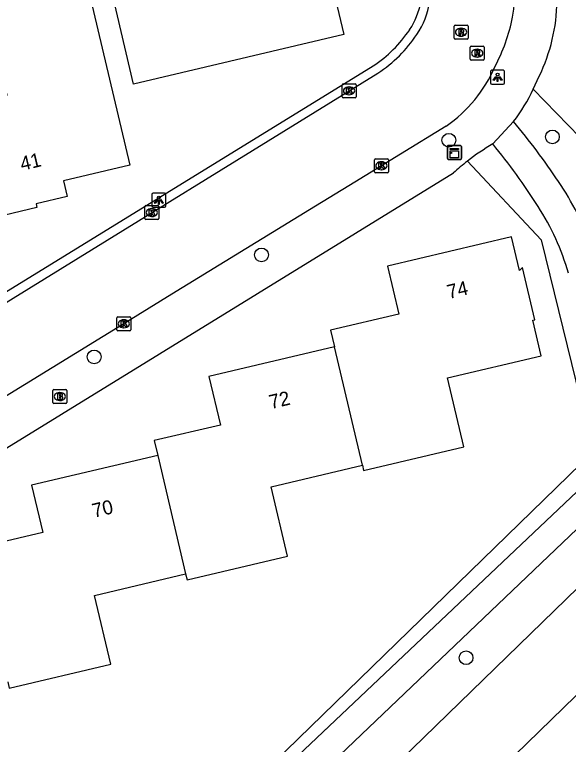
# Model space of a CAD drawing. Extents: x 157663 to 158496, y 379212 to 380934.
# Drawn here: x 158288.3 to 158327.7, y 380518.3 to 380570.2 of the extents above; entities that cross this region are included whole.
import ezdxf

# ---------------------------------------------------------------- set-up
doc = ezdxf.new("R2010")
doc.units = 0
for name, color, linetype in [('IMGEO_Boom', 7, 'Continuous'), ('IMGEO_Brandkraan', 7, 'Continuous'), ('IMGEO_Groenvoorziening', 7, 'Continuous'), ('IMGEO_Kast', 7, 'Continuous'), ('IMGEO_Kolk', 7, 'Continuous'), ('IMGEO_Lichtpunt', 7, 'Continuous'), ('IMGEO_Pand', 7, 'Continuous'), ('IMGEO_Pand_nummerreeks', 7, 'Continuous'), ('IMGEO_Rijbaan_lokaal_gesloten', 7, 'Continuous'), ('IMGEO_Rijbaan_lokaal_open', 7, 'Continuous'), ('IMGEO_Rioolput', 7, 'Continuous'), ('IMGEO_Voetpad_open', 7, 'Continuous'), ('IMGEO_Waterloop', 7, 'Continuous')]:
    doc.layers.add(name, color=color, linetype=linetype)

msp = doc.modelspace()

# ---------------------------------------------------------------- linework, layer by layer
at = {"layer": 'IMGEO_Boom'}
for centre in [(158319.167, 380561.261), (158326.532, 380561.497), (158305.842, 380553.107), (158293.94, 380545.859), (158320.389, 380524.472)]:
    msp.add_circle(centre, 0.489, dxfattribs=at)
at = {"layer": 'IMGEO_Brandkraan'}
for p, q in [((158290.994, 380542.616), (158290.994, 380543.468)), ((158291.069, 380543.542), (158291.921, 380543.542)), ((158291.995, 380543.468), (158291.995, 380542.616)), ((158291.482, 380543.322), (158291.507, 380543.322)), ((158291.921, 380542.542), (158291.069, 380542.542)), ((158291.505, 380542.762), (158291.48, 380542.762))]:
    msp.add_line(p, q, dxfattribs=at)
for points in [[(158290.994, 380542.616), (158290.994, 380543.468)], [(158291.069, 380543.542), (158291.921, 380543.542)], [(158291.995, 380543.468), (158291.995, 380542.616)], [(158291.342, 380543.242), (158291.342, 380542.842), (158291.555, 380542.842)], [(158291.573, 380543.242), (158291.342, 380543.242)], [(158291.521, 380543.161), (158291.467, 380543.161), (158291.467, 380543.085)], [(158291.467, 380543.085), (158291.52, 380543.085)], [(158291.529, 380543.009), (158291.467, 380543.009), (158291.467, 380542.928)], [(158291.467, 380542.928), (158291.529, 380542.928)], [(158291.921, 380542.542), (158291.069, 380542.542)]]:
    msp.add_lwpolyline(points, dxfattribs=at)
for centre, radius, start, end in [((158291.071, 380543.466), 0.0765, 91.552, 178.448), ((158291.071, 380543.466), 0.0765, 91.552, 178.448), ((158291.919, 380543.466), 0.0765, 1.552, 88.448), ((158291.919, 380543.466), 0.0765, 1.552, 88.448), ((158291.522, 380543.123), 0.0379, 267.8285, 90.9355), ((158291.53, 380542.968), 0.0404, 269.8759, 90.5077), ((158291.561, 380543.093), 0.251, 268.6676, 293.5347), ((158291.577, 380543.097), 0.145, 59.4692, 91.5367), ((158291.602, 380543.144), 0.0922, 285.5137, 58.1501), ((158291.607, 380542.952), 0.105, 301.3115, 78.989), ((158291.071, 380542.618), 0.0765, 181.552, 268.448), ((158291.071, 380542.618), 0.0765, 181.552, 268.448), ((158291.919, 380542.618), 0.0765, 271.552, 358.448), ((158291.919, 380542.618), 0.0765, 271.552, 358.448)]:
    msp.add_arc(centre, radius, start, end, dxfattribs=at)
for centre, major_axis, ratio, start_param, end_param in [((158291.481, 380543.042), (-0.387, 0.002), 0.722429, 4.712389, 7.853982), ((158291.506, 380543.042), (-0.39, 0.002), 0.717154, 1.570796, 4.712389)]:
    msp.add_ellipse(centre, major_axis=major_axis, ratio=ratio, start_param=start_param, end_param=end_param, dxfattribs=at)
at = {"layer": 'IMGEO_Groenvoorziening'}
for points in [[(158330.152, 380559.787), (158325.171, 380564.899)], [(158320.483, 380559.775), (158325.742, 380554.195), (158329.422, 380539.101)], [(158329.422, 380539.101), (158289.215, 380500), (158272.525, 380483.772), (158271.474, 380485.392), (158270.597, 380487.114), (158269.906, 380488.917), (158269.406, 380490.783), (158269.143, 380492.356), (158268.772, 380494.324), (158268.197, 380496.241), (158267.425, 380498.089), (158266.367, 380500), (158265.516, 380501.245), (158264.187, 380502.857), (158262.697, 380504.321), (158261.062, 380505.621), (158257.353, 380520.65)]]:
    msp.add_lwpolyline(points, dxfattribs=at)
at = {"layer": 'IMGEO_Kast'}
for p, q in [((158319.058, 380559.97), (158319.058, 380560.811)), ((158319.058, 380560.811), (158319.058, 380559.97)), ((158319.133, 380560.895), (158319.974, 380560.895)), ((158319.974, 380560.895), (158319.133, 380560.895)), ((158320.058, 380560.82), (158320.058, 380559.979)), ((158320.058, 380559.979), (158320.058, 380560.82)), ((158319.983, 380559.895), (158319.142, 380559.895)), ((158319.142, 380559.895), (158319.983, 380559.895))]:
    msp.add_line(p, q, dxfattribs=at)
for points in [[(158319.253, 380560.685), (158319.853, 380560.685), (158319.853, 380560.6), (158319.253, 380560.6), (158319.253, 380560.685)], [(158319.253, 380560.51), (158319.853, 380560.51), (158319.853, 380560.021), (158319.253, 380560.021), (158319.253, 380560.51)]]:
    msp.add_lwpolyline(points, dxfattribs=at)
msp.add_circle((158319.337, 380560.359), 0.0377, dxfattribs=at)
for centre, start, end in [((158319.136, 380560.817), 92.4484, 184.2845), ((158319.136, 380560.817), 92.4484, 184.2845), ((158319.98, 380560.817), 2.4484, 94.2845), ((158319.98, 380560.817), 2.4484, 94.2845), ((158319.136, 380559.973), 182.4484, 274.2845), ((158319.136, 380559.973), 182.4484, 274.2845), ((158319.98, 380559.973), 272.4484, 4.2845), ((158319.98, 380559.973), 272.4484, 4.2845)]:
    msp.add_arc(centre, 0.0779, start, end, dxfattribs=at)
at = {"layer": 'IMGEO_Kolk'}
for p, q in [((158311.57, 380564.354), (158311.57, 380565.206)), ((158311.645, 380565.28), (158312.497, 380565.28)), ((158312.571, 380565.206), (158312.571, 380564.354)), ((158312.058, 380565.06), (158312.083, 380565.06)), ((158312.497, 380564.28), (158311.645, 380564.28)), ((158312.081, 380564.5), (158312.056, 380564.5)), ((158313.87, 380559.026), (158313.87, 380559.878)), ((158313.945, 380559.952), (158314.797, 380559.952)), ((158314.358, 380559.732), (158314.383, 380559.732)), ((158314.871, 380559.878), (158314.871, 380559.026)), ((158314.797, 380558.952), (158313.945, 380558.952)), ((158314.381, 380559.172), (158314.356, 380559.172)), ((158297.542, 380555.699), (158297.542, 380556.551)), ((158297.617, 380556.625), (158298.469, 380556.625)), ((158298.03, 380556.405), (158298.055, 380556.405)), ((158298.543, 380556.551), (158298.543, 380555.699)), ((158298.053, 380555.845), (158298.028, 380555.845)), ((158298.469, 380555.625), (158297.617, 380555.625)), ((158295.55, 380547.789), (158295.55, 380548.641)), ((158295.625, 380548.715), (158296.477, 380548.715)), ((158296.551, 380548.641), (158296.551, 380547.789)), ((158296.038, 380548.495), (158296.063, 380548.495)), ((158296.477, 380547.715), (158295.625, 380547.715)), ((158296.061, 380547.935), (158296.036, 380547.935))]:
    msp.add_line(p, q, dxfattribs=at)
for points in [[(158311.57, 380564.354), (158311.57, 380565.206)], [(158311.645, 380565.28), (158312.497, 380565.28)], [(158312.571, 380565.206), (158312.571, 380564.354)], [(158311.891, 380564.98), (158312.014, 380564.98), (158312.014, 380564.829), (158312.144, 380564.98), (158312.308, 380564.98), (158312.162, 380564.829), (158312.315, 380564.58), (158312.163, 380564.58), (158312.078, 380564.744), (158312.014, 380564.677), (158312.014, 380564.58), (158311.891, 380564.58), (158311.891, 380564.98)], [(158312.497, 380564.28), (158311.645, 380564.28)], [(158313.87, 380559.026), (158313.87, 380559.878)], [(158313.945, 380559.952), (158314.797, 380559.952)], [(158314.191, 380559.652), (158314.314, 380559.652), (158314.314, 380559.501), (158314.444, 380559.652), (158314.608, 380559.652), (158314.462, 380559.501), (158314.615, 380559.252), (158314.463, 380559.252), (158314.378, 380559.416), (158314.314, 380559.349), (158314.314, 380559.252), (158314.191, 380559.252), (158314.191, 380559.652)], [(158314.871, 380559.878), (158314.871, 380559.026)], [(158314.797, 380558.952), (158313.945, 380558.952)], [(158297.542, 380555.699), (158297.542, 380556.551)], [(158297.617, 380556.625), (158298.469, 380556.625)], [(158298.543, 380556.551), (158298.543, 380555.699)], [(158297.863, 380556.325), (158297.986, 380556.325), (158297.986, 380556.174), (158298.116, 380556.325), (158298.28, 380556.325), (158298.134, 380556.174), (158298.287, 380555.925), (158298.135, 380555.925), (158298.05, 380556.089), (158297.986, 380556.022), (158297.986, 380555.925), (158297.863, 380555.925), (158297.863, 380556.325)], [(158298.469, 380555.625), (158297.617, 380555.625)], [(158295.55, 380547.789), (158295.55, 380548.641)], [(158295.625, 380548.715), (158296.477, 380548.715)], [(158296.551, 380548.641), (158296.551, 380547.789)], [(158295.871, 380548.415), (158295.994, 380548.415), (158295.994, 380548.264), (158296.124, 380548.415), (158296.288, 380548.415), (158296.142, 380548.264), (158296.295, 380548.015), (158296.143, 380548.015), (158296.058, 380548.179), (158295.994, 380548.112), (158295.994, 380548.015), (158295.871, 380548.015), (158295.871, 380548.415)], [(158296.477, 380547.715), (158295.625, 380547.715)]]:
    msp.add_lwpolyline(points, dxfattribs=at)
for centre, start, end in [((158311.647, 380565.204), 91.552, 178.448), ((158311.647, 380565.204), 91.552, 178.448), ((158312.495, 380565.204), 1.552, 88.448), ((158312.495, 380565.204), 1.552, 88.448), ((158311.647, 380564.356), 181.552, 268.448), ((158311.647, 380564.356), 181.552, 268.448), ((158312.495, 380564.356), 271.552, 358.448), ((158312.495, 380564.356), 271.552, 358.448), ((158313.947, 380559.876), 91.552, 178.448), ((158313.947, 380559.876), 91.552, 178.448), ((158314.795, 380559.876), 1.552, 88.448), ((158314.795, 380559.876), 1.552, 88.448), ((158313.947, 380559.028), 181.552, 268.448), ((158313.947, 380559.028), 181.552, 268.448), ((158314.795, 380559.028), 271.552, 358.448), ((158314.795, 380559.028), 271.552, 358.448), ((158297.619, 380556.549), 91.552, 178.448), ((158297.619, 380556.549), 91.552, 178.448), ((158298.467, 380556.549), 1.552, 88.448), ((158298.467, 380556.549), 1.552, 88.448), ((158297.619, 380555.701), 181.552, 268.448), ((158297.619, 380555.701), 181.552, 268.448), ((158298.467, 380555.701), 271.552, 358.448), ((158298.467, 380555.701), 271.552, 358.448), ((158295.627, 380548.639), 91.552, 178.448), ((158295.627, 380548.639), 91.552, 178.448), ((158296.475, 380548.639), 1.552, 88.448), ((158296.475, 380548.639), 1.552, 88.448), ((158295.627, 380547.791), 181.552, 268.448), ((158295.627, 380547.791), 181.552, 268.448), ((158296.475, 380547.791), 271.552, 358.448), ((158296.475, 380547.791), 271.552, 358.448)]:
    msp.add_arc(centre, 0.0765, start, end, dxfattribs=at)
for centre, major_axis, ratio, start_param, end_param in [((158312.057, 380564.78), (-0.387, 0.002), 0.722429, 4.712389, 7.853982), ((158312.082, 380564.78), (-0.39, 0.002), 0.717154, 1.570796, 4.712389), ((158314.357, 380559.452), (-0.387, 0.002), 0.722429, 4.712389, 7.853982), ((158314.382, 380559.452), (-0.39, 0.002), 0.717154, 1.570796, 4.712389), ((158298.029, 380556.125), (-0.387, 0.002), 0.722429, 4.712389, 7.853982), ((158298.054, 380556.125), (-0.39, 0.002), 0.717154, 1.570796, 4.712389), ((158296.037, 380548.215), (-0.387, 0.002), 0.722429, 4.712389, 7.853982), ((158296.062, 380548.215), (-0.39, 0.002), 0.717154, 1.570796, 4.712389)]:
    msp.add_ellipse(centre, major_axis=major_axis, ratio=ratio, start_param=start_param, end_param=end_param, dxfattribs=at)
at = {"layer": 'IMGEO_Lichtpunt'}
for p, q in [((158323.038, 380566.238), (158322.23, 380566.238)), ((158323.038, 380566.238), (158322.23, 380566.238)), ((158322.136, 380566.143), (158322.136, 380565.336)), ((158322.136, 380566.143), (158322.136, 380565.336)), ((158323.132, 380565.336), (158323.132, 380566.143)), ((158323.132, 380565.336), (158323.132, 380566.143)), ((158322.23, 380565.242), (158323.038, 380565.242)), ((158322.23, 380565.242), (158323.038, 380565.242)), ((158298.043, 380557.401), (158298.043, 380556.594)), ((158298.043, 380557.401), (158298.043, 380556.594)), ((158298.945, 380557.496), (158298.137, 380557.496)), ((158298.945, 380557.496), (158298.137, 380557.496)), ((158299.039, 380556.594), (158299.039, 380557.401)), ((158299.039, 380556.594), (158299.039, 380557.401)), ((158298.137, 380556.5), (158298.945, 380556.5)), ((158298.137, 380556.5), (158298.945, 380556.5))]:
    msp.add_line(p, q, dxfattribs=at)
for points in [[(158322.51, 380565.807), (158322.549, 380565.779), (158322.361, 380565.517), (158322.323, 380565.544), (158322.51, 380565.807)], [(158322.612, 380565.759), (158322.659, 380565.759), (158322.659, 380565.437), (158322.612, 380565.437), (158322.612, 380565.759)], [(158322.722, 380565.779), (158322.76, 380565.806), (158322.947, 380565.544), (158322.908, 380565.516), (158322.722, 380565.779)], [(158298.417, 380557.065), (158298.456, 380557.037), (158298.268, 380556.775), (158298.23, 380556.802), (158298.417, 380557.065)], [(158298.519, 380557.017), (158298.566, 380557.017), (158298.566, 380556.695), (158298.519, 380556.695), (158298.519, 380557.017)], [(158298.629, 380557.037), (158298.667, 380557.064), (158298.854, 380556.802), (158298.815, 380556.774), (158298.629, 380557.037)]]:
    msp.add_lwpolyline(points, dxfattribs=at)
for centre in [(158322.635, 380565.941), (158298.542, 380557.199)]:
    msp.add_circle(centre, 0.0994, dxfattribs=at)
for centre, start, end in [((158322.23, 380566.143), 90, 180), ((158322.23, 380566.143), 90, 180), ((158323.038, 380566.143), 0, 90), ((158323.038, 380566.143), 0, 90), ((158322.23, 380565.336), 180, 270), ((158322.23, 380565.336), 180, 270), ((158323.038, 380565.336), 270, 0), ((158323.038, 380565.336), 270, 360), ((158298.137, 380557.401), 90, 180), ((158298.137, 380557.401), 90, 180), ((158298.945, 380557.401), 0, 90), ((158298.945, 380557.401), 0, 90), ((158298.137, 380556.594), 180, 270), ((158298.137, 380556.594), 180, 270), ((158298.945, 380556.594), 270, 0), ((158298.945, 380556.594), 270, 360)]:
    msp.add_arc(centre, 0.0946, start, end, dxfattribs=at)
at = {"layer": 'IMGEO_Pand'}
for points in [[(158308.819, 380584.132), (158311.215, 380573.937), (158310.521, 380573.774), (158311.701, 380568.774), (158296.746, 380565.243), (158295.597, 380570.11), (158295.044, 380572.45), (158302.748, 380574.269), (158300.861, 380582.262)], [(158279.84, 380562.604), (158287.75, 380564.472), (158285.909, 380572.269), (158293.053, 380573.955), (158296.468, 380559.488), (158291.752, 380558.375), (158292.016, 380557.255), (158289.804, 380556.733), (158289.865, 380556.476), (158285.18, 380555.37), (158285.132, 380555.571), (158281.797, 380554.784)], [(158313.014, 380538.151), (158313.099, 380537.792), (158320.226, 380539.474), (158319.072, 380544.361), (158325.728, 380545.932), (158325.129, 380548.469), (158325.283, 380548.506), (158324.409, 380552.21), (158324.184, 380551.998), (158323.618, 380554.394), (158314.809, 380552.314), (158315.614, 380548.904), (158310.747, 380547.756), (158311.024, 380546.579)], [(158311.024, 380546.579), (158302.099, 380544.472), (158302.915, 380541.015), (158298.209, 380539.905), (158298.457, 380538.857)], [(158313.014, 380538.151), (158311.024, 380546.579)], [(158298.457, 380538.857), (158289.481, 380536.737), (158290.277, 380533.364), (158285.557, 380532.25), (158285.818, 380531.146)], [(158298.457, 380538.857), (158300.446, 380530.431)], [(158300.446, 380530.431), (158300.545, 380530.011), (158307.697, 380531.7), (158306.535, 380536.622), (158313.014, 380538.151)], [(158287.8, 380522.749), (158287.904, 380522.307), (158295.125, 380524.011), (158293.97, 380528.902), (158300.446, 380530.431)]]:
    msp.add_lwpolyline(points, dxfattribs=at)
at = {"layer": 'IMGEO_Rijbaan_lokaal_gesloten'}
for points in [[(158339.285, 380540.082), (158298.039, 380500), (158277.441, 380479.984), (158272.883, 380475.555)], [(158278.68, 380473.614), (158279.097, 380474.018), (158282.116, 380476.953), (158305.818, 380500), (158341.944, 380535.126), (158342.036, 380535.216)]]:
    msp.add_lwpolyline(points, dxfattribs=at)
at = {"layer": 'IMGEO_Rijbaan_lokaal_open'}
for points in [[(158255.474, 380529.996), (158255.673, 380530.111), (158258.895, 380532.075), (158269.107, 380538.35), (158274.251, 380541.515), (158283.176, 380546.981), (158287.044, 380549.358), (158314.118, 380566.039)], [(158318.985, 380562.272), (158312.474, 380558.276), (158309.243, 380556.306), (158299.467, 380550.309), (158296.248, 380548.339), (158287.327, 380542.854), (158284.111, 380540.882), (158274.688, 380535.092), (158271.47, 380533.125), (158261.874, 380527.217), (158258.671, 380525.235), (158258.475, 380525.117)]]:
    msp.add_lwpolyline(points, dxfattribs=at)
for centre, radius, start, end in [((158313.49, 380571.664), 10.344, 350.7872, 16.2337), ((158312.063, 380572.023), 5.816, 326.2148, 15.3398), ((158310.787, 380572.632), 13.178, 332.2015, 348.5156), ((158308.652, 380574.342), 9.941, 303.3583, 326.0406), ((158313.138, 380570.598), 10.175, 305.0793, 336.1599)]:
    msp.add_arc(centre, radius, start, end, dxfattribs=at)
at = {"layer": 'IMGEO_Rioolput'}
for p, q in [((158319.535, 380568.518), (158319.535, 380569.37)), ((158319.61, 380569.444), (158320.462, 380569.444)), ((158320.536, 380569.37), (158320.536, 380568.518)), ((158320.023, 380569.224), (158320.048, 380569.224)), ((158320.462, 380568.444), (158319.61, 380568.444)), ((158320.046, 380568.664), (158320.021, 380568.664)), ((158320.683, 380567.029), (158320.683, 380567.881)), ((158320.758, 380567.955), (158321.61, 380567.955)), ((158321.684, 380567.881), (158321.684, 380567.029)), ((158321.171, 380567.735), (158321.196, 380567.735)), ((158321.61, 380566.955), (158320.758, 380566.955)), ((158321.194, 380567.175), (158321.169, 380567.175))]:
    msp.add_line(p, q, dxfattribs=at)
for points in [[(158319.535, 380568.518), (158319.535, 380569.37)], [(158319.61, 380569.444), (158320.462, 380569.444)], [(158320.536, 380569.37), (158320.536, 380568.518)], [(158320.124, 380569.142), (158319.872, 380569.144), (158319.872, 380568.744)], [(158319.872, 380568.744), (158319.996, 380568.744), (158319.996, 380568.906), (158320.007, 380568.906)], [(158320.05, 380569.063), (158319.996, 380569.063), (158319.996, 380568.982)], [(158319.996, 380568.982), (158320.048, 380568.982)], [(158320.054, 380568.877), (158320.125, 380568.744), (158320.265, 380568.744), (158320.2, 380568.87)], [(158320.462, 380568.444), (158319.61, 380568.444)], [(158320.683, 380567.029), (158320.683, 380567.881)], [(158320.758, 380567.955), (158321.61, 380567.955)], [(158321.684, 380567.881), (158321.684, 380567.029)], [(158321.272, 380567.653), (158321.02, 380567.655), (158321.02, 380567.255)], [(158321.02, 380567.255), (158321.144, 380567.255), (158321.144, 380567.417), (158321.155, 380567.417)], [(158321.198, 380567.574), (158321.144, 380567.574), (158321.144, 380567.493)], [(158321.144, 380567.493), (158321.196, 380567.493)], [(158321.202, 380567.388), (158321.273, 380567.255), (158321.413, 380567.255), (158321.348, 380567.381)], [(158321.61, 380566.955), (158320.758, 380566.955)]]:
    msp.add_lwpolyline(points, dxfattribs=at)
for centre, radius, start, end in [((158319.612, 380569.368), 0.0765, 91.552, 178.448), ((158319.612, 380569.368), 0.0765, 91.552, 178.448), ((158320.46, 380569.368), 0.0765, 1.552, 88.448), ((158320.46, 380569.368), 0.0765, 1.552, 88.448), ((158320.006, 380568.853), 0.0533, 26.0293, 88.6989), ((158320.032, 380569.171), 0.19, 274.7715, 282.9687), ((158320.056, 380568.967), 0.0964, 77.0061, 93.1865), ((158320.07, 380569.024), 0.0378, 276.6634, 79.6772), ((158320.123, 380569.032), 0.109, 350.3612, 89.416), ((158320.121, 380569.032), 0.112, 277.5842, 350.9817), ((158320.105, 380568.817), 0.108, 29.5134, 73.7905), ((158319.612, 380568.52), 0.0765, 181.552, 268.448), ((158319.612, 380568.52), 0.0765, 181.552, 268.448), ((158320.46, 380568.52), 0.0765, 271.552, 358.448), ((158320.46, 380568.52), 0.0765, 271.552, 358.448), ((158320.76, 380567.879), 0.0765, 91.552, 178.448), ((158320.76, 380567.879), 0.0765, 91.552, 178.448), ((158321.608, 380567.879), 0.0765, 1.552, 88.448), ((158321.608, 380567.879), 0.0765, 1.552, 88.448), ((158321.154, 380567.364), 0.0533, 26.0293, 88.6989), ((158321.18, 380567.682), 0.19, 274.7715, 282.9687), ((158321.204, 380567.478), 0.0964, 77.0061, 93.1865), ((158321.218, 380567.535), 0.0378, 276.6634, 79.6772), ((158321.271, 380567.543), 0.109, 350.3612, 89.416), ((158321.269, 380567.543), 0.112, 277.5842, 350.9817), ((158321.253, 380567.328), 0.108, 29.5134, 73.7905), ((158320.76, 380567.031), 0.0765, 181.552, 268.448), ((158320.76, 380567.031), 0.0765, 181.552, 268.448), ((158321.608, 380567.031), 0.0765, 271.552, 358.448), ((158321.608, 380567.031), 0.0765, 271.552, 358.448)]:
    msp.add_arc(centre, radius, start, end, dxfattribs=at)
for centre, major_axis, ratio, start_param, end_param in [((158320.022, 380568.944), (-0.387, 0.002), 0.722429, 4.712389, 7.853982), ((158320.047, 380568.944), (-0.39, 0.002), 0.717154, 1.570796, 4.712389), ((158321.17, 380567.455), (-0.387, 0.002), 0.722429, 4.712389, 7.853982), ((158321.195, 380567.455), (-0.39, 0.002), 0.717154, 1.570796, 4.712389)]:
    msp.add_ellipse(centre, major_axis=major_axis, ratio=ratio, start_param=start_param, end_param=end_param, dxfattribs=at)
at = {"layer": 'IMGEO_Voetpad_open'}
for points in [[(158255.365, 380530.629), (158313.789, 380566.552)], [(158325.171, 380564.899), (158325.445, 380565.516)], [(158322.3, 380561), (158323.773, 380562.599)], [(158257.353, 380520.65), (158257.469, 380520.719), (158257.585, 380520.788), (158263.701, 380524.634), (158319.496, 380558.936)]]:
    msp.add_lwpolyline(points, dxfattribs=at)
for centre, radius, start, end in [((158311.981, 380572.04), 5.275, 326.463, 12.8014), ((158314.119, 380571.363), 12.746, 332.6943, 357.4807), ((158308.821, 380574.138), 9.069, 303.2211, 326.446), ((158313.306, 380570.536), 13.137, 322.8277, 334.5877), ((158282.918, 380528.699), 53.088, 33.9223, 39.6844), ((158330.179, 380547.353), 15.759, 120.0004, 127.9743), ((158286.976, 380532.068), 45.66, 32.4322, 39.3184), ((158330.045, 380547.527), 15.538, 127.9772, 132.7552), ((158311.395, 380547.703), 18.853, 18.4588, 34.2964), ((158310.761, 380547.001), 17.577, 15.8582, 32.9298)]:
    msp.add_arc(centre, radius, start, end, dxfattribs=at)
at = {"layer": 'IMGEO_Waterloop'}
for points in [[(158330.921, 380538.776), (158289.923, 380500)], [(158273.465, 380481.728), (158274.224, 380482.069), (158293.02, 380500), (158332.358, 380537.527), (158332.462, 380538.012)]]:
    msp.add_lwpolyline(points, dxfattribs=at)

# ---------------------------------------------------------------- texts
at = {"layer": 'IMGEO_Pand_nummerreeks'}
for s, rotation, p in [('41', 13.2781, (158288.804, 380559.087)), ('74', 13.2855, (158319.163, 380549.972)), ('72', 13.2831, (158306.508, 380542.142)), ('70', 13.2889, (158293.922, 380534.415))]:
    msp.add_text(s, height=1, rotation=rotation, dxfattribs=at).set_placement(p)

doc.saveas('drawing.dxf')
